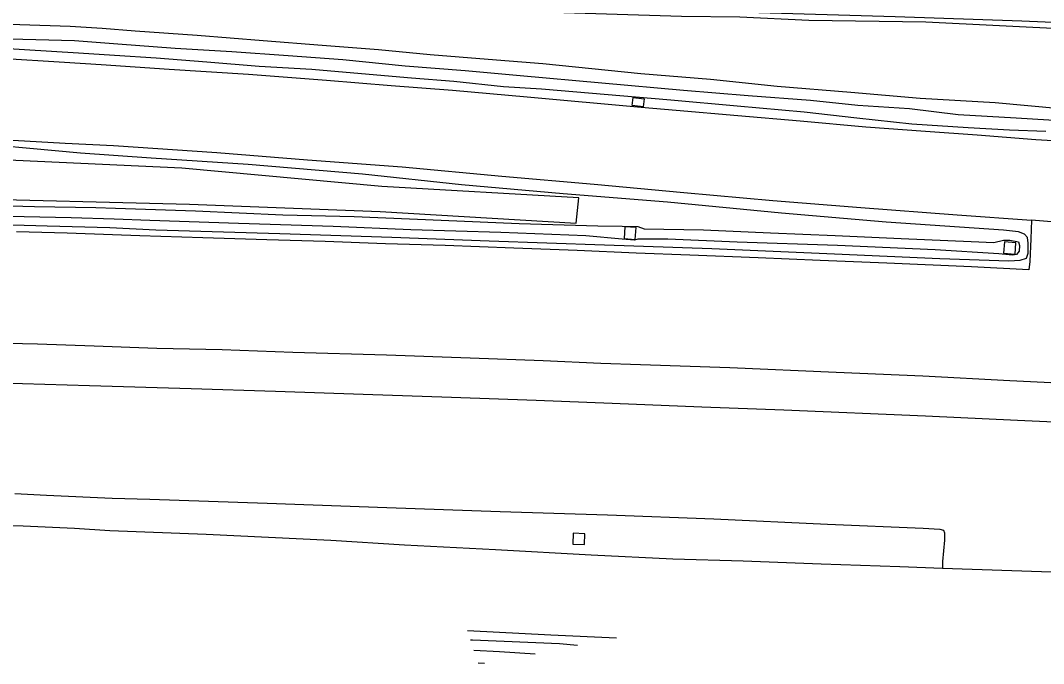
# Model space of a CAD drawing. Extents: x 160203 to 161526, y 379529 to 381797.
# Drawn here: x 160779.2 to 160921.4, y 379572.6 to 379661.9 of the extents above; entities that cross this region are included whole.
import ezdxf

# ---------------------------------------------------------------- set-up
doc = ezdxf.new("R2010")
doc.units = 0
for name, color, linetype in [('IMGEO_Berm_groen', 7, 'Continuous'), ('IMGEO_Grasland_overig', 7, 'Continuous'), ('IMGEO_Muur', 7, 'Continuous'), ('IMGEO_Rijbaan_autosnelweg', 7, 'Continuous'), ('IMGEO_Rijbaan_autoweg', 7, 'Continuous')]:
    doc.layers.add(name, color=color, linetype=linetype)

msp = doc.modelspace()

# ---------------------------------------------------------------- linework, layer by layer
at = {"layer": 'IMGEO_Berm_groen'}
for points in [[(160921.75, 379646.53), (160916.7, 379646.71), (160910.97, 379647.03), (160903.13, 379647.54), (160895.49, 379648.35), (160888.16, 379649.2), (160878.85, 379650.04), (160869.63, 379650.89), (160851.68, 379652.38), (160846.37, 379652.73), (160839.48, 379653.48), (160833.57, 379653.95), (160826.65, 379654.53), (160819.72, 379655.14), (160812.43, 379655.56), (160805.13, 379656.17), (160798.09, 379656.7), (160792.3, 379657.08), (160787.28, 379657.38), (160768.5, 379658.54)], [(160864.39, 379651.23), (160865.92, 379651.06), (160865.8, 379649.96), (160864.26, 379650.13), (160864.39, 379651.23)], [(160721.62, 379638.4), (160740.98, 379638.05), (160769.39, 379637.25), (160802.71, 379636.4), (160829.24, 379635.4), (160856.46, 379633.75), (160856.83, 379637.29), (160829.48, 379638.89), (160801.67, 379641.43), (160770.51, 379642.83), (160742.04, 379644.94), (160721.59, 379644.45)], [(160773.35, 379633.68), (160782.94, 379633.39), (160791.68, 379633.15), (160798.04, 379632.84), (160815.27, 379632.34), (160830.87, 379631.83), (160844.39, 379631.32), (160860.4, 379630.78), (160875.32, 379630.24), (160892.37, 379629.5), (160907.05, 379628.87), (160916.63, 379628.52), (160918.2, 379628.64), (160919.09, 379628.91), (160919.29, 379629.62), (160919.32, 379630.99), (160919.2, 379631.79), (160918.81, 379632.23), (160917.98, 379632.56), (160915.87, 379632.79), (160899.59, 379633.91), (160885, 379635.17), (160869.19, 379636.71), (160854.65, 379637.85), (160840.54, 379639.1), (160826.8, 379640.56), (160810.88, 379641.93), (160797.38, 379642.8), (160787.56, 379643.51), (160769.43, 379645.16)], [(160769.88, 379636.41), (160781.18, 379636.09), (160789.73, 379635.94), (160792.43, 379635.85), (160803.58, 379635.5), (160815.71, 379634.95), (160825.62, 379634.69), (160837.72, 379634.2), (160848.54, 379633.73), (160859.48, 379633.42), (160862.89, 379633.37), (160865.03, 379633.32), (160865.92, 379633), (160874.19, 379632.85), (160883.47, 379632.41), (160892.46, 379632.05), (160901.65, 379631.64), (160911.38, 379631.23), (160914.55, 379631.06), (160915.86, 379631.39), (160916.77, 379631.43), (160917.96, 379631.19), (160918.11, 379630.66), (160918.08, 379629.89), (160917.67, 379629.41), (160917.11, 379629.32), (160915.24, 379629.52), (160906.37, 379630.06), (160892.79, 379630.66), (160878.85, 379631.14), (160869.24, 379631.53), (160865.04, 379631.54), (160864.59, 379631.39), (160862.87, 379631.56), (160857.8, 379631.99), (160846, 379632.45), (160833.48, 379632.85), (160822.72, 379633.32), (160809.55, 379633.74), (160797.21, 379634.15), (160792.28, 379634.32), (160786.29, 379634.49), (160779.77, 379634.65), (160774.49, 379634.79)], [(160863.13, 379631.63), (160864.69, 379631.52), (160864.82, 379633.15), (160863.23, 379633.27), (160863.13, 379631.63)], [(160915.89, 379629.58), (160917.49, 379629.46), (160917.6, 379631.05), (160916, 379631.17), (160915.89, 379629.58)], [(160856.07, 379590.67), (160856.01, 379589.15), (160857.63, 379589.08), (160857.7, 379590.6), (160856.07, 379590.67)], [(160856.65, 379575.06), (160854.16, 379575.28), (160842.09, 379575.79), (160841.81, 379575.8)], [(160842.27, 379574.4), (160845.83, 379574.21), (160850.78, 379573.92)]]:
    msp.add_lwpolyline(points, dxfattribs=at)
at = {"layer": 'IMGEO_Grasland_overig'}
for points in [[(160965.09, 379656.72), (160964.92, 379656.84), (160962.96, 379657.72), (160959.85, 379658.69), (160953.41, 379659.26), (160941.37, 379660.02), (160925.57, 379660.67), (160905.1, 379661.73), (160888.82, 379661.93), (160879.21, 379662.41), (160871.12, 379662.49), (160848.79, 379663.19), (160828.27, 379664.03), (160812.26, 379664.39), (160788.1, 379664.5), (160775.51, 379664.76), (160761.02, 379665.38), (160747.4, 379665.72), (160736.25, 379666.08), (160724.71, 379666.34)], [(160768.72, 379665.89), (160783.83, 379665.68), (160798.49, 379665.21), (160840.84, 379664.24), (160900.83, 379662.49), (160918.44, 379661.9), (160937.96, 379661.05), (160955.51, 379660.4), (160964.23, 379660.55)], [(160773.5, 379661.58), (160786.14, 379661.14), (160790.61, 379660.86), (160795.2, 379660.49), (160803.81, 379659.9), (160812.96, 379659.15), (160821.18, 379658.51), (160829.01, 379657.92), (160836.17, 379657.2), (160844.25, 379656.56), (160851.86, 379655.97), (160865.45, 379654.58), (160875.14, 379653.78), (160884.41, 379652.81), (160894.68, 379652), (160904.3, 379651.17), (160914.72, 379650.53), (160928.35, 379649.29)], [(160926, 379647.85), (160917.62, 379648.37), (160909.57, 379648.83), (160902.83, 379649.66), (160895.61, 379650.13), (160889.03, 379650.84), (160880.4, 379651.45), (160871.4, 379652.21), (160848.71, 379654.23), (160841.05, 379654.94), (160832.7, 379655.6), (160824.06, 379656.46), (160816.45, 379657.04), (160808.62, 379657.59), (160800.75, 379658.05), (160792.78, 379658.64), (160786.76, 379659.14), (160774.13, 379659.43)]]:
    msp.add_lwpolyline(points, dxfattribs=at)
at = {"layer": 'IMGEO_Muur'}
msp.add_lwpolyline([(160843.74, 379572.55), (160842.86, 379572.6)], dxfattribs=at)
at = {"layer": 'IMGEO_Rijbaan_autosnelweg'}
for points in [[(160919.77, 379634.19), (160919.69, 379631.58), (160919.54, 379628.44), (160919.41, 379627.27), (160911.45, 379627.68), (160899.66, 379628.21), (160890.41, 379628.56), (160881.76, 379628.94), (160872.3, 379629.32), (160864.84, 379629.59), (160856.61, 379629.97), (160847.81, 379630.3), (160838.27, 379630.66), (160829.97, 379630.92), (160821.58, 379631.21), (160813.5, 379631.46), (160804.6, 379631.75), (160795.85, 379632), (160792.02, 379632.14), (160785.72, 379632.36), (160778.7, 379632.58)], [(160963.19, 379630.58), (160919.77, 379634.19)], [(160773.27, 379617.19), (160781.6, 379616.98), (160789.47, 379616.7), (160798.17, 379616.41), (160807.26, 379616.22), (160817.11, 379615.85), (160830.12, 379615.47), (160841.73, 379615.06), (160851.9, 379614.68), (160859.9, 379614.33), (160865.43, 379614.14), (160877.82, 379613.71), (160892.64, 379613.08), (160904.68, 379612.54), (160916.76, 379611.92), (160930.12, 379611.26), (160948, 379610.44), (160957.76, 379609.99), (160964.14, 379609.35), (160967.96, 379609.05), (160976.64, 379608.63), (160976.91, 379608.39)], [(160977.87, 379604.13), (160977.82, 379604.17), (160972.15, 379604.4), (160963.97, 379604.43), (160954.37, 379604.61), (160941.96, 379605.2), (160930.03, 379605.8), (160917.82, 379606.36), (160905.04, 379606.95), (160885.36, 379607.76), (160873.95, 379608.19), (160861.49, 379608.71), (160850.92, 379609.12), (160839.16, 379609.55), (160826.87, 379609.94), (160814.7, 379610.37), (160802.94, 379610.74), (160788.83, 379611.18), (160779.53, 379611.44), (160770.09, 379611.71)], [(160778.46, 379596.2), (160782.84, 379595.94), (160791.97, 379595.54), (160797.2, 379595.4), (160813.53, 379594.83), (160830.15, 379594.24), (160845.91, 379593.69), (160860.83, 379593.23), (160875.61, 379592.66), (160891.41, 379591.93), (160904.71, 379591.36), (160907.04, 379591.25), (160907.53, 379591.09), (160907.68, 379590.72), (160907.69, 379589.72), (160907.4, 379586.73), (160907.39, 379585.75)], [(160951.45, 379584.28), (160907.39, 379585.75)]]:
    msp.add_lwpolyline(points, dxfattribs=at)
at = {"layer": 'IMGEO_Rijbaan_autoweg'}
for points in [[(160963.05, 379643.66), (160954.99, 379643.9), (160945.37, 379644.16), (160932.9, 379644.59), (160927.53, 379644.94), (160920.37, 379645.35), (160912.21, 379646), (160905.06, 379646.51), (160896.73, 379647.1), (160887.61, 379647.93), (160878.95, 379648.68), (160870.39, 379649.45), (160865.51, 379649.87), (160849.69, 379651.28), (160839.31, 379652.19), (160830.78, 379652.86), (160821.76, 379653.61), (160810.94, 379654.43), (160799.92, 379655.12), (160790.45, 379655.78), (160785.35, 379656.11), (160767.43, 379657.24)], [(160721.57, 379647.81), (160722.92, 379647.76), (160740.03, 379647.14), (160752.74, 379646.61), (160760.75, 379646.23), (160771.65, 379645.66), (160785.47, 379644.87), (160792.18, 379644.58), (160806.52, 379643.58), (160819.14, 379642.57), (160832.27, 379641.62), (160846.13, 379640.3), (160859, 379639.18), (160871.46, 379638.04), (160883.82, 379636.91), (160896.06, 379635.95), (160909.42, 379634.91), (160919.77, 379634.19)], [(160907.39, 379585.75), (160901.49, 379585.98), (160890.53, 379586.37), (160879.68, 379586.79), (160869.9, 379587.07), (160858.55, 379587.64), (160845.26, 379588.35), (160832.63, 379589), (160822.4, 379589.67), (160805.05, 379590.49), (160791.66, 379591), (160786.73, 379591.31), (160779.62, 379591.63), (160772.41, 379591.88), (160762.46, 379592.33), (160754.1, 379592.63), (160746.75, 379592.81), (160736.88, 379593.22), (160730.02, 379593.35), (160724.2, 379593.46), (160721.89, 379593.5)], [(160841.37, 379577.13), (160852.98, 379576.53), (160862.08, 379576.11)]]:
    msp.add_lwpolyline(points, dxfattribs=at)

doc.saveas('drawing.dxf')
